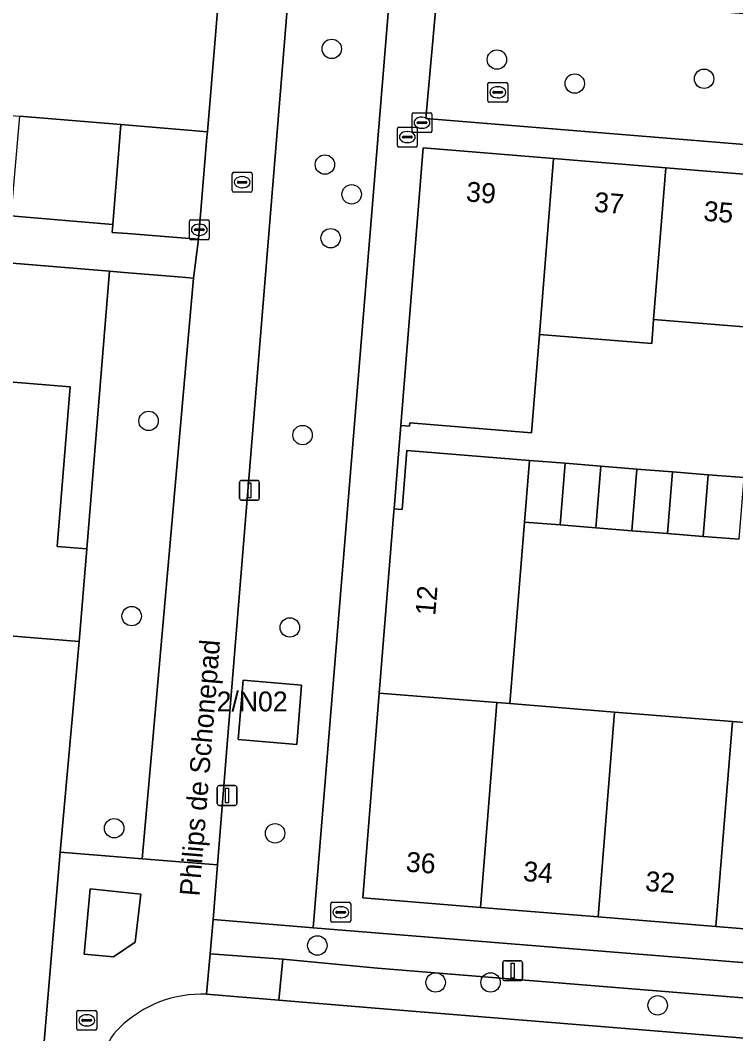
# Model space of a CAD drawing. Extents: x 159960 to 160866, y 382700 to 383354.
# Drawn here: x 160442.3 to 160478.3, y 383204.9 to 383255.9 of the extents above; entities that cross this region are included whole.
import ezdxf

# ---------------------------------------------------------------- set-up
doc = ezdxf.new("R2010")
doc.units = 0
for name, color, linetype in [('IMGEO_Boom', 7, 'Continuous'), ('IMGEO_Brandkraan', 7, 'Continuous'), ('IMGEO_Erf', 7, 'Continuous'), ('IMGEO_Groenvoorziening', 7, 'Continuous'), ('IMGEO_Kolk', 7, 'Continuous'), ('IMGEO_Lichtmast', 7, 'Continuous'), ('IMGEO_Openbare_ruimte_label', 7, 'Continuous'), ('IMGEO_Pand', 7, 'Continuous'), ('IMGEO_Pand_nummerreeks', 7, 'Continuous'), ('IMGEO_Parkeervlak_gesloten', 7, 'Continuous'), ('IMGEO_Parkeervlak_open', 7, 'Continuous'), ('IMGEO_Rijbaan_lokaal_open', 7, 'Continuous'), ('IMGEO_Rioolput', 7, 'Continuous'), ('IMGEO_Voetpad_open', 7, 'Continuous')]:
    doc.layers.add(name, color=color, linetype=linetype)

msp = doc.modelspace()

# ---------------------------------------------------------------- linework, layer by layer
at = {"layer": 'IMGEO_Boom'}
for centre in [(160458.019, 383254.443), (160466.33, 383253.905), (160476.753, 383252.937), (160470.244, 383252.698), (160457.674, 383248.619), (160459.02, 383247.123), (160457.964, 383244.916), (160448.803, 383235.72), (160456.55, 383235.009), (160447.951, 383225.896), (160455.91, 383225.326), (160447.071, 383215.223), (160455.168, 383214.968), (160457.292, 383209.322), (160463.245, 383207.461), (160466.009, 383207.461), (160474.417, 383206.309)]:
    msp.add_circle(centre, 0.489, dxfattribs=at)
at = {"layer": 'IMGEO_Brandkraan'}
for p, q in [((160445.193, 383205.13), (160445.193, 383205.982)), ((160445.268, 383206.056), (160446.12, 383206.056)), ((160445.681, 383205.836), (160445.706, 383205.836)), ((160446.194, 383205.982), (160446.194, 383205.13)), ((160445.452, 383205.55), (160445.452, 383205.562)), ((160445.89, 383205.513), (160445.492, 383205.513)), ((160445.495, 383205.599), (160445.893, 383205.599)), ((160445.936, 383205.562), (160445.936, 383205.55)), ((160446.12, 383205.056), (160445.268, 383205.056)), ((160445.704, 383205.276), (160445.679, 383205.276))]:
    msp.add_line(p, q, dxfattribs=at)
for points in [[(160445.193, 383205.13), (160445.193, 383205.982)], [(160445.268, 383206.056), (160446.12, 383206.056)], [(160446.194, 383205.982), (160446.194, 383205.13)], [(160446.12, 383205.056), (160445.268, 383205.056)]]:
    msp.add_lwpolyline(points, dxfattribs=at)
for centre, radius, start, end in [((160445.27, 383205.98), 0.0765, 91.552, 178.448), ((160445.27, 383205.98), 0.0765, 91.552, 178.448), ((160446.118, 383205.98), 0.0765, 1.552, 88.448), ((160446.118, 383205.98), 0.0765, 1.552, 88.448), ((160445.492, 383205.559), 0.0403, 85.8775, 175.7526), ((160445.489, 383205.549), 0.0366, 178.938, 274.7102), ((160445.893, 383205.556), 0.043, 264.8664, 352.4533), ((160445.897, 383205.561), 0.0386, 1.7309, 96.639), ((160445.27, 383205.132), 0.0765, 181.552, 268.448), ((160445.27, 383205.132), 0.0765, 181.552, 268.448), ((160446.118, 383205.132), 0.0765, 271.552, 358.448), ((160446.118, 383205.132), 0.0765, 271.552, 358.448)]:
    msp.add_arc(centre, radius, start, end, dxfattribs=at)
for centre, major_axis, ratio, start_param, end_param in [((160445.68, 383205.556), (-0.387, 0.002), 0.722429, 4.712389, 7.853982), ((160445.705, 383205.556), (-0.39, 0.002), 0.717154, 1.570796, 4.712389)]:
    msp.add_ellipse(centre, major_axis=major_axis, ratio=ratio, start_param=start_param, end_param=end_param, dxfattribs=at)
at = {"layer": 'IMGEO_Erf'}
for points in [[(160438.696, 383237.938), (160444.857, 383237.43), (160444.197, 383229.408), (160445.692, 383229.286), (160446.838, 383243.253), (160404.207, 383246.768)], [(160480.192, 383240.336), (160474.213, 383240.817), (160474.117, 383239.621), (160468.472, 383240.075), (160468.074, 383235.127), (160461.947, 383235.619), (160461.934, 383235.46), (160461.488, 383235.496), (160461.389, 383234.265), (160461.151, 383231.299), (160461.564, 383231.266), (160461.802, 383234.231), (160467.962, 383233.736), (160469.762, 383233.588), (160471.562, 383233.444), (160473.363, 383233.299), (160475.163, 383233.155), (160476.963, 383233.011), (160478.763, 383232.867)], [(160478.515, 383229.771), (160476.714, 383229.911), (160474.914, 383230.051), (160473.113, 383230.196), (160471.313, 383230.341), (160469.513, 383230.486), (160467.713, 383230.633), (160466.978, 383221.493), (160472.253, 383221.066), (160478.174, 383220.586), (160484.095, 383220.106)], [(160445.309, 383224.622), (160440.965, 383224.979)], [(160439.206, 383153.248), (160444.36, 383214.015), (160445.309, 383224.622)]]:
    msp.add_lwpolyline(points, dxfattribs=at)
at = {"layer": 'IMGEO_Groenvoorziening'}
for points in [[(160464.042, 383307.463), (160459.993, 383308.019), (160452.763, 383219.455), (160452.266, 383213.376), (160452.046, 383210.622), (160457.086, 383210.211), (160462.297, 383273.845), (160461.346, 383273.927)], [(160511.782, 383253.559), (160463.344, 383257.475), (160462.759, 383250.932), (160511.244, 383246.974)], [(160450.434, 383244.93), (160451.314, 383244.859), (160451.741, 383250), (160451.763, 383250.268), (160447.403, 383250.634), (160447.353, 383250), (160447, 383245.602), (160446.969, 383245.21), (160447.741, 383245.148)], [(160449.03, 383219.895), (160451.071, 383242.904), (160450.29, 383242.968), (160447.574, 383243.192), (160446.838, 383243.253), (160445.692, 383229.286), (160445.309, 383224.622), (160444.36, 383214.015), (160448.479, 383213.682)], [(160456.501, 383222.423), (160456.255, 383219.44), (160453.311, 383219.683), (160453.557, 383222.666)], [(160445.556, 383208.887), (160447.042, 383208.748), (160448.12, 383209.491), (160448.406, 383211.909), (160445.864, 383212.178)], [(160455.55, 383208.627), (160451.909, 383208.902), (160451.725, 383206.868), (160455.354, 383206.572)]]:
    msp.add_lwpolyline(points, close=True, dxfattribs=at)
msp.add_lwpolyline([(160418.035, 383253.099), (160442.313, 383251.061), (160447.403, 383250.634), (160451.763, 383250.268), (160455.038, 383289.805)], dxfattribs=at)
at = {"layer": 'IMGEO_Kolk'}
for p, q in [((160465.946, 383252.758), (160466.798, 383252.758)), ((160465.871, 383251.832), (160465.871, 383252.684)), ((160466.13, 383252.252), (160466.13, 383252.264)), ((160466.173, 383252.301), (160466.571, 383252.301)), ((160466.359, 383252.538), (160466.384, 383252.538)), ((160466.614, 383252.264), (160466.614, 383252.252)), ((160466.872, 383252.684), (160466.872, 383251.832)), ((160466.798, 383251.758), (160465.946, 383251.758)), ((160466.568, 383252.215), (160466.17, 383252.215)), ((160466.382, 383251.978), (160466.357, 383251.978)), ((160450.854, 383244.913), (160450.854, 383245.765)), ((160450.929, 383245.839), (160451.781, 383245.839)), ((160451.342, 383245.619), (160451.367, 383245.619)), ((160451.855, 383245.765), (160451.855, 383244.913)), ((160451.113, 383245.333), (160451.113, 383245.345)), ((160451.551, 383245.296), (160451.153, 383245.296)), ((160451.156, 383245.382), (160451.554, 383245.382)), ((160451.597, 383245.345), (160451.597, 383245.333)), ((160451.781, 383244.839), (160450.929, 383244.839)), ((160451.365, 383245.059), (160451.34, 383245.059))]:
    msp.add_line(p, q, dxfattribs=at)
for points in [[(160465.946, 383252.758), (160466.798, 383252.758)], [(160465.871, 383251.832), (160465.871, 383252.684)], [(160466.872, 383252.684), (160466.872, 383251.832)], [(160466.798, 383251.758), (160465.946, 383251.758)], [(160450.854, 383244.913), (160450.854, 383245.765)], [(160450.929, 383245.839), (160451.781, 383245.839)], [(160451.855, 383245.765), (160451.855, 383244.913)], [(160451.781, 383244.839), (160450.929, 383244.839)]]:
    msp.add_lwpolyline(points, dxfattribs=at)
for centre, radius, start, end in [((160465.948, 383252.682), 0.0765, 91.552, 178.448), ((160465.948, 383252.682), 0.0765, 91.552, 178.448), ((160466.796, 383252.682), 0.0765, 1.552, 88.448), ((160466.796, 383252.682), 0.0765, 1.552, 88.448), ((160466.17, 383252.261), 0.0403, 85.8775, 175.7526), ((160466.167, 383252.251), 0.0366, 178.938, 274.7102), ((160466.571, 383252.258), 0.043, 264.8664, 352.4533), ((160466.575, 383252.263), 0.0386, 1.7309, 96.639), ((160465.948, 383251.834), 0.0765, 181.552, 268.448), ((160465.948, 383251.834), 0.0765, 181.552, 268.448), ((160466.796, 383251.834), 0.0765, 271.552, 358.448), ((160466.796, 383251.834), 0.0765, 271.552, 358.448), ((160450.931, 383245.763), 0.0765, 91.552, 178.448), ((160450.931, 383245.763), 0.0765, 91.552, 178.448), ((160451.779, 383245.763), 0.0765, 1.552, 88.448), ((160451.779, 383245.763), 0.0765, 1.552, 88.448), ((160451.153, 383245.342), 0.0403, 85.8775, 175.7526), ((160451.15, 383245.332), 0.0366, 178.938, 274.7102), ((160451.554, 383245.339), 0.043, 264.8664, 352.4533), ((160451.558, 383245.344), 0.0386, 1.7309, 96.639), ((160450.931, 383244.915), 0.0765, 181.552, 268.448), ((160450.931, 383244.915), 0.0765, 181.552, 268.448), ((160451.779, 383244.915), 0.0765, 271.552, 358.448), ((160451.779, 383244.915), 0.0765, 271.552, 358.448)]:
    msp.add_arc(centre, radius, start, end, dxfattribs=at)
for centre, major_axis, ratio, start_param, end_param in [((160466.358, 383252.258), (-0.387, 0.002), 0.722429, 4.712389, 7.853982), ((160466.383, 383252.258), (-0.39, 0.002), 0.717154, 1.570796, 4.712389), ((160451.341, 383245.339), (-0.387, 0.002), 0.722429, 4.712389, 7.853982), ((160451.366, 383245.339), (-0.39, 0.002), 0.717154, 1.570796, 4.712389)]:
    msp.add_ellipse(centre, major_axis=major_axis, ratio=ratio, start_param=start_param, end_param=end_param, dxfattribs=at)
at = {"layer": 'IMGEO_Lichtmast'}
for p, q in [((160453.385, 383231.828), (160453.385, 383232.628)), ((160453.385, 383232.628), (160453.385, 383231.828)), ((160453.485, 383232.728), (160454.275, 383232.728)), ((160454.275, 383232.728), (160453.485, 383232.728)), ((160454.375, 383232.628), (160454.375, 383231.828)), ((160454.375, 383231.828), (160454.375, 383232.628)), ((160454.275, 383231.728), (160453.485, 383231.728)), ((160453.485, 383231.728), (160454.275, 383231.728)), ((160452.256, 383216.469), (160452.256, 383217.269)), ((160452.256, 383217.269), (160452.256, 383216.469)), ((160452.356, 383217.369), (160453.146, 383217.369)), ((160453.146, 383217.369), (160452.356, 383217.369)), ((160453.246, 383217.269), (160453.246, 383216.469)), ((160453.246, 383216.469), (160453.246, 383217.269)), ((160453.146, 383216.369), (160452.356, 383216.369)), ((160452.356, 383216.369), (160453.146, 383216.369)), ((160466.622, 383207.653), (160466.622, 383208.453)), ((160466.622, 383208.453), (160466.622, 383207.653)), ((160466.722, 383208.553), (160467.512, 383208.553)), ((160467.512, 383208.553), (160466.722, 383208.553)), ((160467.612, 383208.453), (160467.612, 383207.653)), ((160467.612, 383207.653), (160467.612, 383208.453)), ((160467.512, 383207.553), (160466.722, 383207.553)), ((160466.722, 383207.553), (160467.512, 383207.553))]:
    msp.add_line(p, q, dxfattribs=at)
for points in [[(160453.805, 383232.603), (160453.955, 383232.603), (160453.955, 383231.853), (160453.805, 383231.853), (160453.805, 383232.603)], [(160452.676, 383217.244), (160452.826, 383217.244), (160452.826, 383216.494), (160452.676, 383216.494), (160452.676, 383217.244)], [(160467.042, 383208.428), (160467.192, 383208.428), (160467.192, 383207.678), (160467.042, 383207.678), (160467.042, 383208.428)]]:
    msp.add_lwpolyline(points, dxfattribs=at)
for centre, start, end in [((160453.485, 383232.628), 90, 180), ((160453.485, 383232.628), 90, 180), ((160454.275, 383232.628), 0, 90), ((160454.275, 383232.628), 360, 90), ((160453.485, 383231.828), 180, 270), ((160453.485, 383231.828), 180, 270), ((160454.275, 383231.828), 270, 0), ((160454.275, 383231.828), 270, 0), ((160452.356, 383217.269), 90, 180), ((160452.356, 383217.269), 90, 180), ((160453.146, 383217.269), 0, 90), ((160453.146, 383217.269), 360, 90), ((160452.356, 383216.469), 180, 270), ((160452.356, 383216.469), 180, 270), ((160453.146, 383216.469), 270, 0), ((160453.146, 383216.469), 270, 0), ((160466.722, 383208.453), 90, 180), ((160466.722, 383208.453), 90, 180), ((160467.512, 383208.453), 0, 90), ((160467.512, 383208.453), 360, 90), ((160466.722, 383207.653), 180, 270), ((160466.722, 383207.653), 180, 270), ((160467.512, 383207.653), 270, 0), ((160467.512, 383207.653), 270, 0)]:
    msp.add_arc(centre, 0.1, start, end, dxfattribs=at)
at = {"layer": 'IMGEO_Pand'}
for points in [[(160469.183, 383248.92), (160462.611, 383249.456), (160461.488, 383235.496), (160461.934, 383235.46), (160461.947, 383235.619), (160468.074, 383235.127), (160468.472, 383240.075)], [(160474.826, 383248.46), (160469.183, 383248.92), (160468.472, 383240.075), (160474.117, 383239.621), (160474.213, 383240.817)], [(160480.808, 383247.972), (160474.826, 383248.46), (160474.213, 383240.817), (160480.192, 383240.336)], [(160437.997, 383229.454), (160437.761, 383226.591), (160441.075, 383226.317), (160440.965, 383224.979), (160445.309, 383224.622), (160445.692, 383229.286), (160444.197, 383229.408), (160444.857, 383237.43), (160438.696, 383237.938)], [(160467.713, 383230.633), (160467.962, 383233.736), (160461.802, 383234.231), (160461.564, 383231.266), (160461.151, 383231.299), (160461.14, 383231.161), (160460.405, 383222.025), (160466.332, 383221.545), (160466.978, 383221.493)], [(160469.762, 383233.588), (160467.962, 383233.736), (160467.713, 383230.633), (160469.513, 383230.486)], [(160471.562, 383233.444), (160469.762, 383233.588), (160469.513, 383230.486), (160471.313, 383230.341)], [(160473.363, 383233.299), (160471.562, 383233.444), (160471.313, 383230.341), (160473.113, 383230.196)], [(160475.163, 383233.155), (160473.363, 383233.299), (160473.113, 383230.196), (160474.914, 383230.051)], [(160476.963, 383233.011), (160475.163, 383233.155), (160474.914, 383230.051), (160476.714, 383229.911)], [(160478.763, 383232.867), (160476.963, 383233.011), (160476.714, 383229.911), (160478.515, 383229.771)], [(160456.255, 383219.44), (160456.501, 383222.423), (160453.557, 383222.666), (160453.311, 383219.683)], [(160466.332, 383221.545), (160460.405, 383222.025), (160459.576, 383211.718), (160465.497, 383211.238)], [(160472.253, 383221.066), (160466.978, 383221.493), (160466.332, 383221.545), (160465.497, 383211.238), (160471.418, 383210.758)], [(160478.174, 383220.586), (160472.253, 383221.066), (160471.418, 383210.758), (160477.339, 383210.278)], [(160484.095, 383220.106), (160478.174, 383220.586), (160477.339, 383210.278), (160483.26, 383209.798)]]:
    msp.add_lwpolyline(points, close=True, dxfattribs=at)
at = {"layer": 'IMGEO_Parkeervlak_gesloten'}
msp.add_lwpolyline([(160447.353, 383250), (160447.403, 383250.634), (160442.313, 383251.061), (160441.876, 383246.048), (160443.23, 383245.93), (160447, 383245.602)], close=True, dxfattribs=at)
at = {"layer": 'IMGEO_Parkeervlak_open'}
msp.add_lwpolyline([(160455.55, 383208.627), (160455.354, 383206.572), (160460.211, 383206.166), (160505.82, 383202.464), (160505.945, 383204.477), (160460.328, 383208.187)], close=True, dxfattribs=at)
at = {"layer": 'IMGEO_Rijbaan_lokaal_open'}
msp.add_lwpolyline([(160510.617, 383201.588), (160510.042, 383201.635), (160507.958, 383202.118), (160507.106, 383202.321), (160505.82, 383202.464), (160460.211, 383206.166), (160455.354, 383206.572), (160451.725, 383206.868)], dxfattribs=at)
for centre, radius, start, end in [((160451.479, 383200.969), 5.904, 87.616, 134.5011), ((160448.902, 383203.435), 2.342, 131.8159, 172.8037)]:
    msp.add_arc(centre, radius, start, end, dxfattribs=at)
at = {"layer": 'IMGEO_Rioolput'}
for p, q in [((160462.133, 383251.228), (160462.985, 383251.228)), ((160462.058, 383250.302), (160462.058, 383251.154)), ((160462.317, 383250.722), (160462.317, 383250.734)), ((160462.36, 383250.771), (160462.758, 383250.771)), ((160462.546, 383251.008), (160462.571, 383251.008)), ((160462.801, 383250.734), (160462.801, 383250.722)), ((160463.059, 383251.154), (160463.059, 383250.302)), ((160461.321, 383249.578), (160461.321, 383250.43)), ((160461.396, 383250.504), (160462.248, 383250.504)), ((160461.809, 383250.284), (160461.834, 383250.284)), ((160462.985, 383250.228), (160462.133, 383250.228)), ((160462.322, 383250.43), (160462.322, 383249.578)), ((160462.755, 383250.685), (160462.357, 383250.685)), ((160462.569, 383250.448), (160462.544, 383250.448)), ((160461.58, 383249.998), (160461.58, 383250.01)), ((160462.018, 383249.961), (160461.62, 383249.961)), ((160461.623, 383250.047), (160462.021, 383250.047)), ((160461.832, 383249.724), (160461.807, 383249.724)), ((160462.064, 383250.01), (160462.064, 383249.998)), ((160462.248, 383249.504), (160461.396, 383249.504)), ((160453.011, 383247.308), (160453.011, 383248.16)), ((160453.086, 383248.234), (160453.938, 383248.234)), ((160454.012, 383248.16), (160454.012, 383247.308)), ((160453.27, 383247.728), (160453.27, 383247.74)), ((160453.708, 383247.691), (160453.31, 383247.691)), ((160453.313, 383247.777), (160453.711, 383247.777)), ((160453.499, 383248.014), (160453.524, 383248.014)), ((160453.754, 383247.74), (160453.754, 383247.728)), ((160453.938, 383247.234), (160453.086, 383247.234)), ((160453.522, 383247.454), (160453.497, 383247.454)), ((160458.047, 383211.495), (160458.899, 383211.495)), ((160457.972, 383210.569), (160457.972, 383211.421)), ((160458.231, 383210.989), (160458.231, 383211.001)), ((160458.669, 383210.952), (160458.271, 383210.952)), ((160458.274, 383211.038), (160458.672, 383211.038)), ((160458.46, 383211.275), (160458.485, 383211.275)), ((160458.715, 383211.001), (160458.715, 383210.989)), ((160458.973, 383211.421), (160458.973, 383210.569)), ((160458.899, 383210.495), (160458.047, 383210.495)), ((160458.483, 383210.715), (160458.458, 383210.715))]:
    msp.add_line(p, q, dxfattribs=at)
for points in [[(160462.133, 383251.228), (160462.985, 383251.228)], [(160462.058, 383250.302), (160462.058, 383251.154)], [(160463.059, 383251.154), (160463.059, 383250.302)], [(160461.321, 383249.578), (160461.321, 383250.43)], [(160461.396, 383250.504), (160462.248, 383250.504)], [(160462.985, 383250.228), (160462.133, 383250.228)], [(160462.322, 383250.43), (160462.322, 383249.578)], [(160462.248, 383249.504), (160461.396, 383249.504)], [(160453.011, 383247.308), (160453.011, 383248.16)], [(160453.086, 383248.234), (160453.938, 383248.234)], [(160454.012, 383248.16), (160454.012, 383247.308)], [(160453.938, 383247.234), (160453.086, 383247.234)], [(160458.047, 383211.495), (160458.899, 383211.495)], [(160457.972, 383210.569), (160457.972, 383211.421)], [(160458.973, 383211.421), (160458.973, 383210.569)], [(160458.899, 383210.495), (160458.047, 383210.495)]]:
    msp.add_lwpolyline(points, dxfattribs=at)
for centre, radius, start, end in [((160462.135, 383251.152), 0.0765, 91.552, 178.448), ((160462.135, 383251.152), 0.0765, 91.552, 178.448), ((160462.983, 383251.152), 0.0765, 1.552, 88.448), ((160462.983, 383251.152), 0.0765, 1.552, 88.448), ((160462.357, 383250.731), 0.0403, 85.8775, 175.7526), ((160462.354, 383250.721), 0.0366, 178.938, 274.7102), ((160462.758, 383250.728), 0.043, 264.8664, 352.4533), ((160462.762, 383250.733), 0.0386, 1.7309, 96.639), ((160461.398, 383250.428), 0.0765, 91.552, 178.448), ((160461.398, 383250.428), 0.0765, 91.552, 178.448), ((160462.135, 383250.304), 0.0765, 181.552, 268.448), ((160462.135, 383250.304), 0.0765, 181.552, 268.448), ((160462.246, 383250.428), 0.0765, 1.552, 88.448), ((160462.246, 383250.428), 0.0765, 1.552, 88.448), ((160462.983, 383250.304), 0.0765, 271.552, 358.448), ((160462.983, 383250.304), 0.0765, 271.552, 358.448), ((160461.62, 383250.007), 0.0403, 85.8775, 175.7526), ((160461.617, 383249.997), 0.0366, 178.938, 274.7102), ((160462.021, 383250.004), 0.043, 264.8664, 352.4533), ((160462.025, 383250.009), 0.0386, 1.7309, 96.639), ((160461.398, 383249.58), 0.0765, 181.552, 268.448), ((160461.398, 383249.58), 0.0765, 181.552, 268.448), ((160462.246, 383249.58), 0.0765, 271.552, 358.448), ((160462.246, 383249.58), 0.0765, 271.552, 358.448), ((160453.088, 383248.158), 0.0765, 91.552, 178.448), ((160453.088, 383248.158), 0.0765, 91.552, 178.448), ((160453.936, 383248.158), 0.0765, 1.552, 88.448), ((160453.936, 383248.158), 0.0765, 1.552, 88.448), ((160453.31, 383247.737), 0.0403, 85.8775, 175.7526), ((160453.307, 383247.727), 0.0366, 178.938, 274.7102), ((160453.711, 383247.734), 0.043, 264.8664, 352.4533), ((160453.715, 383247.739), 0.0386, 1.7309, 96.639), ((160453.088, 383247.31), 0.0765, 181.552, 268.448), ((160453.088, 383247.31), 0.0765, 181.552, 268.448), ((160453.936, 383247.31), 0.0765, 271.552, 358.448), ((160453.936, 383247.31), 0.0765, 271.552, 358.448), ((160458.049, 383211.419), 0.0765, 91.552, 178.448), ((160458.049, 383211.419), 0.0765, 91.552, 178.448), ((160458.897, 383211.419), 0.0765, 1.552, 88.448), ((160458.897, 383211.419), 0.0765, 1.552, 88.448), ((160458.271, 383210.998), 0.0403, 85.8775, 175.7526), ((160458.268, 383210.988), 0.0366, 178.938, 274.7102), ((160458.672, 383210.995), 0.043, 264.8664, 352.4533), ((160458.676, 383211), 0.0386, 1.7309, 96.639), ((160458.049, 383210.571), 0.0765, 181.552, 268.448), ((160458.049, 383210.571), 0.0765, 181.552, 268.448), ((160458.897, 383210.571), 0.0765, 271.552, 358.448), ((160458.897, 383210.571), 0.0765, 271.552, 358.448)]:
    msp.add_arc(centre, radius, start, end, dxfattribs=at)
for centre, major_axis, ratio, start_param, end_param in [((160462.545, 383250.728), (-0.387, 0.002), 0.722429, 4.712389, 7.853982), ((160462.57, 383250.728), (-0.39, 0.002), 0.717154, 1.570796, 4.712389), ((160461.808, 383250.004), (-0.387, 0.002), 0.722429, 4.712389, 7.853982), ((160461.833, 383250.004), (-0.39, 0.002), 0.717154, 1.570796, 4.712389), ((160453.498, 383247.734), (-0.387, 0.002), 0.722429, 4.712389, 7.853982), ((160453.523, 383247.734), (-0.39, 0.002), 0.717154, 1.570796, 4.712389), ((160458.459, 383210.995), (-0.387, 0.002), 0.722429, 4.712389, 7.853982), ((160458.484, 383210.995), (-0.39, 0.002), 0.717154, 1.570796, 4.712389)]:
    msp.add_ellipse(centre, major_axis=major_axis, ratio=ratio, start_param=start_param, end_param=end_param, dxfattribs=at)
at = {"layer": 'IMGEO_Voetpad_open'}
for points in [[(160459.993, 383308.019), (160456.522, 383308.527), (160455.331, 383293.876), (160455.038, 383289.805), (160451.763, 383250.268), (160451.741, 383250), (160451.314, 383244.859), (160451.071, 383242.904), (160449.03, 383219.895), (160448.479, 383213.682), (160452.266, 383213.376), (160452.763, 383219.455)], [(160462.759, 383250.932), (160463.344, 383257.475), (160511.782, 383253.559), (160511.244, 383246.974)], [(160445.556, 383208.887), (160445.864, 383212.178), (160448.406, 383211.909), (160448.12, 383209.491), (160447.042, 383208.748)]]:
    msp.add_lwpolyline(points, close=True, dxfattribs=at)
for points in [[(160543.34, 383252.481), (160513.315, 383254.922), (160463.483, 383258.927), (160463.599, 383260.364), (160464.098, 383266.456), (160464.687, 383273.638), (160462.297, 383273.845), (160457.086, 383210.211), (160507.719, 383206.111), (160507.543, 383203.899), (160532.407, 383201.802)], [(160411.23, 383249.994), (160410.214, 383250.876), (160410.453, 383251.312), (160409.79, 383251.977), (160404.207, 383246.768), (160446.838, 383243.253), (160447.574, 383243.192), (160450.29, 383242.968), (160451.071, 383242.904), (160451.314, 383244.859), (160450.434, 383244.93), (160447.741, 383245.148), (160446.969, 383245.21), (160447, 383245.602)], [(160483.26, 383209.798), (160477.339, 383210.278), (160471.418, 383210.758), (160465.497, 383211.238), (160459.576, 383211.718), (160460.405, 383222.025), (160461.14, 383231.161), (160461.151, 383231.299), (160461.389, 383234.265), (160461.488, 383235.496), (160462.611, 383249.456), (160469.183, 383248.92), (160474.826, 383248.46), (160480.808, 383247.972)], [(160447, 383245.602), (160443.23, 383245.93), (160441.876, 383246.048), (160437.514, 383246.428), (160433.749, 383246.755), (160433.709, 383246.226), (160425.887, 383246.939), (160418.347, 383247.595), (160415.423, 383248.044)], [(160451.725, 383206.868), (160451.909, 383208.902), (160452.046, 383210.622), (160452.266, 383213.376), (160448.479, 383213.682), (160444.36, 383214.015), (160439.206, 383153.248)], [(160507.719, 383206.111), (160457.086, 383210.211), (160452.046, 383210.622), (160451.909, 383208.902), (160455.55, 383208.627), (160460.328, 383208.187), (160505.945, 383204.477), (160505.82, 383202.464), (160507.106, 383202.321), (160507.958, 383202.118), (160510.042, 383201.635), (160510.617, 383201.588), (160533.906, 383199.692), (160542.376, 383199.003), (160567.682, 383196.943), (160567.859, 383198.877), (160578.633, 383197.908), (160578.459, 383196.01), (160580.526, 383195.801)]]:
    msp.add_lwpolyline(points, dxfattribs=at)
for centre, radius, start, end in [((160451.479, 383200.969), 5.904, 87.616, 134.5011), ((160448.902, 383203.435), 2.342, 131.8159, 172.8037)]:
    msp.add_arc(centre, radius, start, end, dxfattribs=at)

# ---------------------------------------------------------------- texts
at = {"layer": 'IMGEO_Openbare_ruimte_label'}
msp.add_text('Philips de Schonepad', height=1, rotation=85.3553, dxfattribs=at).set_placement((160451.358, 383211.776))
at = {"layer": 'IMGEO_Pand_nummerreeks'}
for s, rotation, p in [('39', 355.3361, (160464.751, 383246.773)), ('37', 355.3419, (160471.191, 383246.248)), ('35', 355.3361, (160476.697, 383245.799)), ('12', 85.3994, (160463.225, 383225.903)), ('36', 355.3648, (160461.722, 383213.049)), ('34', 355.3648, (160467.621, 383212.571)), ('32', 355.3648, (160473.765, 383212.073))]:
    msp.add_text(s, height=1, rotation=rotation, dxfattribs=at).set_placement(p)
msp.add_text('2/N02', height=1, dxfattribs=at).set_placement((160452.229, 383221.102))

doc.saveas('drawing.dxf')
